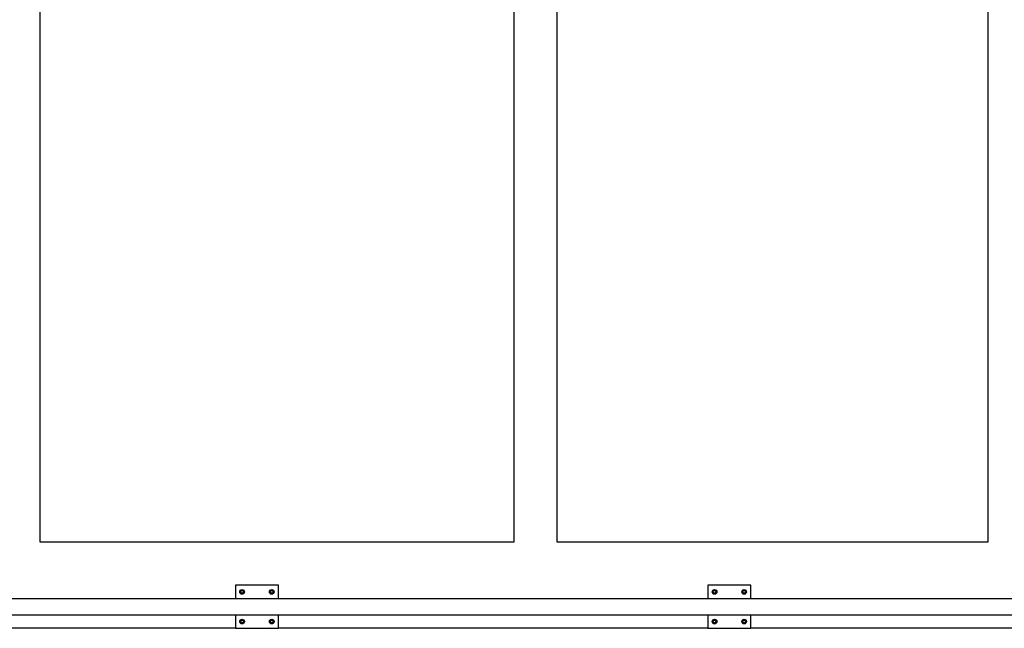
# Model space of a CAD drawing. Header units: inches. Extents: x 24 to 1128, y -69 to 748.
# Tile 624 of 656: x 643 to 735, y 545 to 601. Entities that reach past the tile are written whole.
import ezdxf

# ---------------------------------------------------------------- set-up
doc = ezdxf.new("R2010")
doc.units = ezdxf.units.IN
doc.header["$LTSCALE"] = 32
doc.header["$MEASUREMENT"] = 0
doc.layers.add('Visible (ANSI)', color=7, linetype='Continuous', lineweight=30)

msp = doc.modelspace()

# ---------------------------------------------------------------- linework, layer by layer
at = {"layer": 'Visible (ANSI)'}
for p, q in [((645.28063, 552.66853), (645.28063, 684.66853)), ((689.28063, 684.66853), (689.28063, 552.66853)), ((693.28063, 552.66853), (693.28063, 684.66853)), ((733.28063, 684.66853), (733.28063, 552.66853)), ((689.28063, 552.66853), (645.28063, 552.66853)), ((733.28063, 552.66853), (693.28063, 552.66853)), ((663.40913, 548.66853), (663.40913, 547.41853)), ((667.40913, 548.66853), (663.40913, 548.66853)), ((667.40913, 547.41853), (667.40913, 548.66853)), ((707.28063, 548.66853), (707.28063, 547.41853)), ((711.28063, 548.66853), (707.28063, 548.66853)), ((711.28063, 547.41853), (711.28063, 548.66853)), ((663.95613, 548.17863), (663.87813, 548.1336)), ((663.87813, 548.1336), (663.87813, 548.04353)), ((663.87813, 548.04353), (663.87813, 547.95346)), ((663.87813, 547.95346), (663.95613, 547.90843)), ((664.03413, 548.22366), (663.95613, 548.17863)), ((663.95613, 547.90843), (664.03413, 547.8634)), ((664.11213, 548.17863), (664.03413, 548.22366)), ((664.03413, 547.8634), (664.11213, 547.90843)), ((664.19013, 548.1336), (664.11213, 548.17863)), ((664.11213, 547.90843), (664.19013, 547.95346)), ((664.19013, 548.04353), (664.19013, 548.1336)), ((664.19013, 547.95346), (664.19013, 548.04353)), ((666.70613, 548.17863), (666.62813, 548.1336)), ((666.62813, 548.1336), (666.62813, 548.04353)), ((666.62813, 548.04353), (666.62813, 547.95346)), ((666.62813, 547.95346), (666.70613, 547.90843)), ((666.78413, 548.22366), (666.70613, 548.17863)), ((666.70613, 547.90843), (666.78413, 547.8634)), ((666.86213, 548.17863), (666.78413, 548.22366)), ((666.78413, 547.8634), (666.86213, 547.90843)), ((666.94013, 548.1336), (666.86213, 548.17863)), ((666.86213, 547.90843), (666.94013, 547.95346)), ((666.94013, 548.04353), (666.94013, 548.1336)), ((666.94013, 547.95346), (666.94013, 548.04353)), ((707.82763, 548.17863), (707.74963, 548.1336)), ((707.74963, 548.1336), (707.74963, 548.04353)), ((707.74963, 548.04353), (707.74963, 547.95346)), ((707.74963, 547.95346), (707.82763, 547.90843)), ((707.90563, 548.22366), (707.82763, 548.17863)), ((707.82763, 547.90843), (707.90563, 547.8634)), ((707.98363, 548.17863), (707.90563, 548.22366)), ((707.90563, 547.8634), (707.98363, 547.90843)), ((708.06163, 548.1336), (707.98363, 548.17863)), ((707.98363, 547.90843), (708.06163, 547.95346)), ((708.06163, 548.04353), (708.06163, 548.1336)), ((708.06163, 547.95346), (708.06163, 548.04353)), ((710.57763, 548.17863), (710.49963, 548.1336)), ((710.49963, 548.1336), (710.49963, 548.04353)), ((710.49963, 548.04353), (710.49963, 547.95346)), ((710.49963, 547.95346), (710.57763, 547.90843)), ((710.65563, 548.22366), (710.57763, 548.17863)), ((710.57763, 547.90843), (710.65563, 547.8634)), ((710.73363, 548.17863), (710.65563, 548.22366)), ((710.65563, 547.8634), (710.73363, 547.90843)), ((710.81163, 548.1336), (710.73363, 548.17863)), ((710.73363, 547.90843), (710.81163, 547.95346)), ((710.81163, 548.04353), (710.81163, 548.1336)), ((710.81163, 547.95346), (710.81163, 548.04353)), ((620.78763, 547.41853), (738.14856, 547.41853)), ((620.78763, 545.91853), (739.64856, 545.91853)), ((663.40913, 545.91853), (663.40913, 544.66853)), ((667.40913, 544.66853), (667.40913, 545.91853)), ((707.28063, 545.91853), (707.28063, 544.66853)), ((711.28063, 544.66853), (711.28063, 545.91853)), ((663.95613, 545.42863), (663.87813, 545.3836)), ((663.87813, 545.3836), (663.87813, 545.29353)), ((663.87813, 545.29353), (663.87813, 545.20346)), ((663.87813, 545.20346), (663.95613, 545.15843)), ((664.03413, 545.47366), (663.95613, 545.42863)), ((663.95613, 545.15843), (664.03413, 545.1134)), ((664.11213, 545.42863), (664.03413, 545.47366)), ((664.03413, 545.1134), (664.11213, 545.15843)), ((664.19013, 545.3836), (664.11213, 545.42863)), ((664.11213, 545.15843), (664.19013, 545.20346)), ((664.19013, 545.29353), (664.19013, 545.3836)), ((664.19013, 545.20346), (664.19013, 545.29353)), ((666.70613, 545.42863), (666.62813, 545.3836)), ((666.62813, 545.3836), (666.62813, 545.29353)), ((666.62813, 545.29353), (666.62813, 545.20346)), ((666.62813, 545.20346), (666.70613, 545.15843)), ((666.78413, 545.47366), (666.70613, 545.42863)), ((666.70613, 545.15843), (666.78413, 545.1134)), ((666.86213, 545.42863), (666.78413, 545.47366)), ((666.78413, 545.1134), (666.86213, 545.15843)), ((666.94013, 545.3836), (666.86213, 545.42863)), ((666.86213, 545.15843), (666.94013, 545.20346)), ((666.94013, 545.29353), (666.94013, 545.3836)), ((666.94013, 545.20346), (666.94013, 545.29353)), ((707.82763, 545.42863), (707.74963, 545.3836)), ((707.74963, 545.3836), (707.74963, 545.29353)), ((707.74963, 545.29353), (707.74963, 545.20346)), ((707.74963, 545.20346), (707.82763, 545.15843)), ((707.90563, 545.47366), (707.82763, 545.42863)), ((707.82763, 545.15843), (707.90563, 545.1134)), ((707.98363, 545.42863), (707.90563, 545.47366)), ((707.90563, 545.1134), (707.98363, 545.15843)), ((708.06163, 545.3836), (707.98363, 545.42863)), ((707.98363, 545.15843), (708.06163, 545.20346)), ((708.06163, 545.29353), (708.06163, 545.3836)), ((708.06163, 545.20346), (708.06163, 545.29353)), ((710.57763, 545.42863), (710.49963, 545.3836)), ((710.49963, 545.3836), (710.49963, 545.29353)), ((710.49963, 545.29353), (710.49963, 545.20346)), ((710.49963, 545.20346), (710.57763, 545.15843)), ((710.65563, 545.47366), (710.57763, 545.42863)), ((710.57763, 545.15843), (710.65563, 545.1134)), ((710.73363, 545.42863), (710.65563, 545.47366)), ((710.65563, 545.1134), (710.73363, 545.15843)), ((710.81163, 545.3836), (710.73363, 545.42863)), ((710.73363, 545.15843), (710.81163, 545.20346)), ((710.81163, 545.29353), (710.81163, 545.3836)), ((710.81163, 545.20346), (710.81163, 545.29353)), ((663.40913, 544.66853), (623.53763, 544.66853)), ((663.40913, 544.66853), (667.40913, 544.66853)), ((707.28063, 544.66853), (667.40913, 544.66853)), ((707.28063, 544.66853), (711.28063, 544.66853)), ((736.90563, 544.66853), (711.28063, 544.66853))]:
    msp.add_line(p, q, dxfattribs=at)
for centre, radius in [((664.03413, 548.04353), 0.216), ((664.03413, 548.04353), 0.1248), ((666.78413, 548.04353), 0.216), ((666.78413, 548.04353), 0.1248), ((707.90563, 548.04353), 0.216), ((707.90563, 548.04353), 0.1248), ((710.65563, 548.04353), 0.216), ((710.65563, 548.04353), 0.1248), ((664.03413, 545.29353), 0.216), ((664.03413, 545.29353), 0.1248), ((666.78413, 545.29353), 0.216), ((666.78413, 545.29353), 0.1248), ((707.90563, 545.29353), 0.216), ((707.90563, 545.29353), 0.1248), ((710.65563, 545.29353), 0.216), ((710.65563, 545.29353), 0.1248)]:
    msp.add_circle(centre, radius, dxfattribs=at)
for centre, start, end in [((664.03413, 548.04353), 120, 180), ((664.03413, 548.04353), 180, 240), ((664.03413, 548.04353), 60, 120), ((664.03413, 548.04353), 240, 300), ((664.03413, 548.04353), 0, 60), ((664.03413, 548.04353), 300, 0), ((666.78413, 548.04353), 120, 180), ((666.78413, 548.04353), 180, 240), ((666.78413, 548.04353), 60, 120), ((666.78413, 548.04353), 240, 300), ((666.78413, 548.04353), 0, 60), ((666.78413, 548.04353), 300, 0), ((707.90563, 548.04353), 120, 180), ((707.90563, 548.04353), 180, 240), ((707.90563, 548.04353), 60, 120), ((707.90563, 548.04353), 240, 300), ((707.90563, 548.04353), 0, 60), ((707.90563, 548.04353), 300, 0), ((710.65563, 548.04353), 120, 180), ((710.65563, 548.04353), 180, 240), ((710.65563, 548.04353), 60, 120), ((710.65563, 548.04353), 240, 300), ((710.65563, 548.04353), 0, 60), ((710.65563, 548.04353), 300, 0), ((664.03413, 545.29353), 120, 180), ((664.03413, 545.29353), 180, 240), ((664.03413, 545.29353), 60, 120), ((664.03413, 545.29353), 240, 300), ((664.03413, 545.29353), 0, 60), ((664.03413, 545.29353), 300, 0), ((666.78413, 545.29353), 120, 180), ((666.78413, 545.29353), 180, 240), ((666.78413, 545.29353), 60, 120), ((666.78413, 545.29353), 240, 300), ((666.78413, 545.29353), 0, 60), ((666.78413, 545.29353), 300, 0), ((707.90563, 545.29353), 120, 180), ((707.90563, 545.29353), 180, 240), ((707.90563, 545.29353), 60, 120), ((707.90563, 545.29353), 240, 300), ((707.90563, 545.29353), 0, 60), ((707.90563, 545.29353), 300, 0), ((710.65563, 545.29353), 120, 180), ((710.65563, 545.29353), 180, 240), ((710.65563, 545.29353), 60, 120), ((710.65563, 545.29353), 240, 300), ((710.65563, 545.29353), 0, 60), ((710.65563, 545.29353), 300, 0)]:
    msp.add_arc(centre, 0.156, start, end, dxfattribs=at)

doc.saveas('drawing.dxf')
